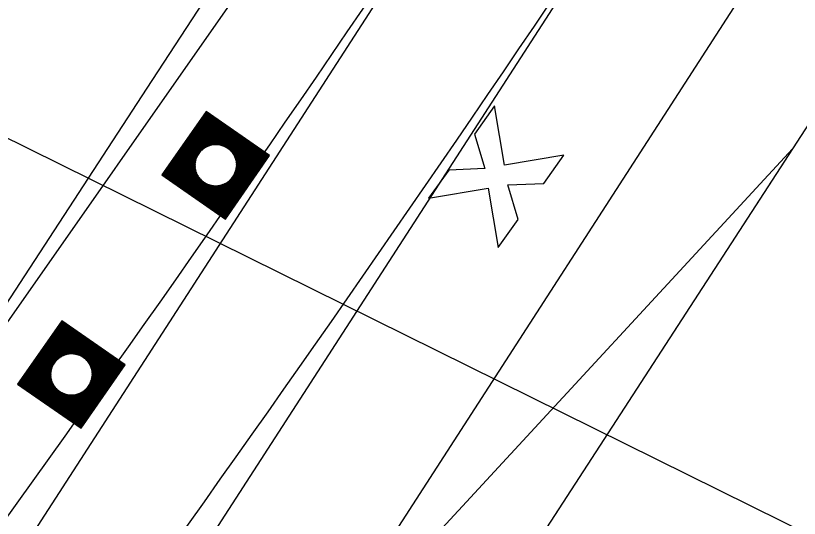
# Model space of a CAD drawing. Extents: x 14104283 to 14129344, y 8637090 to 8673339.
# Drawn here: x 14119237.5 to 14119299.6, y 8669006.2 to 8669046 of the extents above; entities that cross this region are included whole.
import ezdxf

# ---------------------------------------------------------------- set-up
doc = ezdxf.new("R2010")
doc.units = 0
for name, color, linetype in [('Cell', 7, 'Continuous'), ('dsnCellElements', 7, 'Continuous'), ('dsnNonPlotable', 7, 'Continuous'), ('dsnPaintExistingBrokenLaneLineWhite', 7, 'Continuous'), ('dsnPaintExistingEdgeLineRightWhite', 7, 'Continuous'), ('dsnPaintRemoveBrokenLineWhite', 7, 'Continuous'), ('dsnPaintRemoveDoubleCenterLineYellow', 7, 'Continuous'), ('dsnShadingPaved', 7, 'Continuous'), ('dsnStdLabel', 7, 'Continuous'), ('dsnStgShadingPrevPav', 7, 'Continuous'), ('dsnTapePlaceChannelizingLaneWhite', 7, 'Continuous'), ('dsnTapePlaceChannelizingLaneYellow', 7, 'Continuous')]:
    doc.layers.add(name, color=color, linetype=linetype)

msp = doc.modelspace()

# ---------------------------------------------------------------- linework, layer by layer
at = {"layer": 'Cell'}
for p, q in [((14119275.446, 8669038.882), (14119273.852, 8669036.64)), ((14119276.241, 8669034.176), (14119275.446, 8669038.882)), ((14119273.852, 8669036.64), (14119274.672, 8669033.911)), ((14119280.947, 8669034.971), (14119276.241, 8669034.176)), ((14119279.354, 8669032.73), (14119280.947, 8669034.971)), ((14119271.825, 8669033.788), (14119270.231, 8669031.546)), ((14119274.672, 8669033.911), (14119271.825, 8669033.788)), ((14119270.231, 8669031.546), (14119274.937, 8669032.342)), ((14119274.937, 8669032.342), (14119275.733, 8669027.636)), ((14119276.506, 8669032.607), (14119279.354, 8669032.73)), ((14119277.326, 8669029.877), (14119276.506, 8669032.607)), ((14119275.733, 8669027.636), (14119277.326, 8669029.877))]:
    msp.add_line(p, q, dxfattribs=at)
at = {"layer": 'dsnCellElements'}
for centre in [(14119253.367, 8669034.167), (14119241.934, 8669017.586)]:
    msp.add_circle(centre, 1.65, dxfattribs=at)
at = {"layer": 'dsnNonPlotable'}
msp.add_lwpolyline([(14118092.03, 8667853.709), (14118786.76, 8669258.845), (14119692.142, 8668811.203), (14118997.412, 8667406.068)], close=True, dxfattribs=at)
at = {"layer": 'dsnPaintExistingBrokenLaneLineWhite'}
msp.add_line((14119234.389, 8668975.908), (14119353.592, 8669160.466), dxfattribs=at)
at = {"layer": 'dsnPaintExistingEdgeLineRightWhite'}
msp.add_line((14119244.609, 8668969.513), (14119329.789, 8669101.47), dxfattribs=at)
at = {"layer": 'dsnPaintRemoveBrokenLineWhite'}
msp.add_lwpolyline([(14119165.41, 8668913.412), (14119189.033, 8668950.186), (14119216.95, 8668992.781), (14119247.944, 8669040.282), (14119277.52, 8669085.564), (14119307.01, 8669131.474), (14119338.846, 8669181.22), (14119365.698, 8669222.758), (14119393.589, 8669266.098)], dxfattribs=at)
at = {"layer": 'dsnPaintRemoveDoubleCenterLineYellow'}
msp.add_line((14119175.565, 8668906.951), (14119292.215, 8669087.555), dxfattribs=at)
at = {"layer": 'dsnShadingPaved'}
msp.add_line((14119403.438, 8669259.759), (14119219.81, 8668997.415), dxfattribs=at)
for radius in [1988, 2000]:
    msp.add_arc((14117622.377, 8670166.303), radius, 323.15224, 327.157369, dxfattribs=at)
at = {"layer": 'dsnStdLabel'}
msp.add_line((14119212.122, 8668941.294), (14119299.052, 8669035.481), dxfattribs=at)
for points in [[(14119254.131, 8669029.904), (14119257.63, 8669034.931), (14119252.603, 8669038.431), (14119249.103, 8669033.403), (14119254.131, 8669029.904)], [(14119254.128, 8669029.906), (14119257.626, 8669034.93), (14119252.604, 8669038.426), (14119249.108, 8669033.404), (14119254.133, 8669029.906)], [(14119254.125, 8669029.907), (14119257.621, 8669034.929), (14119252.605, 8669038.422), (14119249.112, 8669033.405), (14119254.134, 8669029.909)], [(14119254.177, 8669030.04), (14119257.575, 8669034.921), (14119252.613, 8669038.376), (14119249.158, 8669033.413), (14119254.153, 8669029.936)], [(14119254.169, 8669030.086), (14119257.529, 8669034.913), (14119252.621, 8669038.33), (14119249.204, 8669033.421), (14119254.172, 8669029.963)], [(14119254.161, 8669030.132), (14119257.483, 8669034.905), (14119252.629, 8669038.284), (14119249.25, 8669033.43), (14119254.191, 8669029.99)], [(14119254.153, 8669030.178), (14119257.437, 8669034.897), (14119252.638, 8669038.238), (14119249.296, 8669033.438), (14119254.177, 8669030.04)], [(14119254.144, 8669030.224), (14119257.392, 8669034.888), (14119252.646, 8669038.192), (14119249.342, 8669033.446), (14119254.169, 8669030.086)], [(14119254.136, 8669030.27), (14119257.346, 8669034.88), (14119252.654, 8669038.146), (14119249.388, 8669033.454), (14119254.161, 8669030.132)], [(14119254.128, 8669030.316), (14119257.3, 8669034.872), (14119252.662, 8669038.1), (14119249.434, 8669033.463), (14119254.153, 8669030.178)], [(14119254.12, 8669030.362), (14119257.254, 8669034.864), (14119252.67, 8669038.054), (14119249.48, 8669033.471), (14119254.144, 8669030.224)], [(14119254.112, 8669030.408), (14119257.208, 8669034.855), (14119252.679, 8669038.008), (14119249.526, 8669033.479), (14119254.136, 8669030.27)], [(14119254.103, 8669030.453), (14119257.162, 8669034.847), (14119252.687, 8669037.962), (14119249.572, 8669033.487), (14119254.128, 8669030.316)], [(14119254.095, 8669030.499), (14119257.116, 8669034.839), (14119252.695, 8669037.916), (14119249.618, 8669033.496), (14119254.12, 8669030.362)], [(14119254.087, 8669030.545), (14119257.07, 8669034.831), (14119252.703, 8669037.87), (14119249.664, 8669033.504), (14119254.112, 8669030.408)], [(14119254.079, 8669030.591), (14119257.024, 8669034.822), (14119252.712, 8669037.824), (14119249.71, 8669033.512), (14119254.103, 8669030.453)], [(14119254.07, 8669030.637), (14119256.978, 8669034.814), (14119252.72, 8669037.779), (14119249.756, 8669033.52), (14119254.095, 8669030.499)], [(14119254.062, 8669030.683), (14119256.932, 8669034.806), (14119252.728, 8669037.733), (14119249.802, 8669033.528), (14119254.087, 8669030.545)], [(14119254.054, 8669030.729), (14119256.886, 8669034.798), (14119252.736, 8669037.687), (14119249.847, 8669033.537), (14119254.079, 8669030.591)], [(14119254.046, 8669030.775), (14119256.84, 8669034.79), (14119252.745, 8669037.641), (14119249.893, 8669033.545), (14119254.07, 8669030.637)], [(14119254.037, 8669030.821), (14119256.794, 8669034.781), (14119252.753, 8669037.595), (14119249.939, 8669033.553), (14119254.062, 8669030.683)], [(14119254.029, 8669030.867), (14119256.748, 8669034.773), (14119252.761, 8669037.549), (14119249.985, 8669033.561), (14119254.054, 8669030.729)], [(14119254.021, 8669030.913), (14119256.702, 8669034.765), (14119252.769, 8669037.503), (14119250.031, 8669033.57), (14119254.046, 8669030.775)], [(14119254.013, 8669030.959), (14119256.657, 8669034.757), (14119252.777, 8669037.457), (14119250.077, 8669033.578), (14119254.037, 8669030.821)], [(14119254.005, 8669031.005), (14119256.611, 8669034.748), (14119252.786, 8669037.411), (14119250.123, 8669033.586), (14119254.029, 8669030.867)], [(14119253.996, 8669031.051), (14119256.565, 8669034.74), (14119252.794, 8669037.365), (14119250.169, 8669033.594), (14119254.021, 8669030.913)], [(14119253.988, 8669031.097), (14119256.519, 8669034.732), (14119252.802, 8669037.319), (14119250.215, 8669033.603), (14119254.013, 8669030.959)], [(14119253.98, 8669031.143), (14119256.473, 8669034.724), (14119252.81, 8669037.273), (14119250.261, 8669033.611), (14119254.005, 8669031.005)], [(14119253.972, 8669031.188), (14119256.427, 8669034.715), (14119252.819, 8669037.227), (14119250.307, 8669033.619), (14119253.996, 8669031.051)], [(14119253.963, 8669031.234), (14119256.381, 8669034.707), (14119252.827, 8669037.181), (14119250.353, 8669033.627), (14119253.988, 8669031.097)], [(14119253.955, 8669031.28), (14119256.335, 8669034.699), (14119252.835, 8669037.135), (14119250.399, 8669033.635), (14119253.98, 8669031.143)], [(14119253.947, 8669031.326), (14119256.289, 8669034.691), (14119252.843, 8669037.089), (14119250.445, 8669033.644), (14119253.972, 8669031.188)], [(14119253.939, 8669031.372), (14119256.243, 8669034.683), (14119252.852, 8669037.044), (14119250.491, 8669033.652), (14119253.963, 8669031.234)], [(14119253.93, 8669031.418), (14119256.197, 8669034.674), (14119252.86, 8669036.998), (14119250.537, 8669033.66), (14119253.955, 8669031.28)], [(14119253.922, 8669031.464), (14119256.151, 8669034.666), (14119252.868, 8669036.952), (14119250.582, 8669033.668), (14119253.947, 8669031.326)], [(14119253.914, 8669031.51), (14119256.105, 8669034.658), (14119252.876, 8669036.906), (14119250.628, 8669033.677), (14119253.939, 8669031.372)], [(14119253.906, 8669031.556), (14119256.059, 8669034.65), (14119252.884, 8669036.86), (14119250.674, 8669033.685), (14119253.93, 8669031.418)], [(14119253.898, 8669031.602), (14119256.013, 8669034.641), (14119252.893, 8669036.814), (14119250.72, 8669033.693), (14119253.922, 8669031.464)], [(14119253.889, 8669031.648), (14119255.967, 8669034.633), (14119252.901, 8669036.768), (14119250.766, 8669033.701), (14119253.914, 8669031.51)], [(14119253.881, 8669031.694), (14119255.922, 8669034.625), (14119252.909, 8669036.722), (14119250.812, 8669033.71), (14119253.906, 8669031.556)], [(14119253.873, 8669031.74), (14119255.876, 8669034.617), (14119252.917, 8669036.676), (14119250.858, 8669033.718), (14119253.898, 8669031.602)], [(14119253.865, 8669031.786), (14119255.83, 8669034.608), (14119252.926, 8669036.63), (14119250.904, 8669033.726), (14119253.889, 8669031.648)], [(14119253.856, 8669031.832), (14119255.784, 8669034.6), (14119252.934, 8669036.584), (14119250.95, 8669033.734), (14119253.881, 8669031.694)], [(14119253.848, 8669031.878), (14119255.738, 8669034.592), (14119252.942, 8669036.538), (14119250.996, 8669033.742), (14119253.873, 8669031.74)], [(14119253.84, 8669031.923), (14119255.692, 8669034.584), (14119252.95, 8669036.492), (14119251.042, 8669033.751), (14119253.865, 8669031.786)], [(14119253.832, 8669031.969), (14119255.646, 8669034.576), (14119252.959, 8669036.446), (14119251.088, 8669033.759), (14119253.856, 8669031.832)], [(14119254.031, 8669035.66), (14119252.967, 8669036.4), (14119252.226, 8669035.337)], [(14119253.898, 8669035.712), (14119252.975, 8669036.354), (14119252.333, 8669035.432)], [(14119253.794, 8669035.744), (14119252.983, 8669036.309), (14119252.418, 8669035.497)], [(14119253.706, 8669035.765), (14119252.991, 8669036.263), (14119252.494, 8669035.548)], [(14119253.627, 8669035.78), (14119253, 8669036.217), (14119252.563, 8669035.589)], [(14119253.555, 8669035.79), (14119253.008, 8669036.171), (14119252.627, 8669035.624)], [(14119253.488, 8669035.796), (14119253.016, 8669036.125), (14119252.688, 8669035.653)], [(14119253.425, 8669035.8), (14119253.024, 8669036.079), (14119252.745, 8669035.678)], [(14119253.366, 8669035.801), (14119253.033, 8669036.033), (14119252.8, 8669035.699)], [(14119253.31, 8669035.8), (14119253.041, 8669035.987), (14119252.854, 8669035.718)], [(14119253.256, 8669035.797), (14119253.049, 8669035.941), (14119252.905, 8669035.734)], [(14119299.052, 8669035.481), (14119267.203, 8668986.395), (14119235.589, 8668937.493), (14119203.774, 8668887.788), (14119172.82, 8668837.381)], [(14119253.204, 8669035.793), (14119253.057, 8669035.895), (14119252.955, 8669035.748)], [(14119253.155, 8669035.787), (14119253.066, 8669035.849), (14119253.003, 8669035.76)], [(14119253.107, 8669035.78), (14119253.074, 8669035.803), (14119253.051, 8669035.77)], [(14119251.874, 8669034.831), (14119251.134, 8669033.767), (14119252.198, 8669033.027)], [(14119251.822, 8669034.698), (14119251.18, 8669033.775), (14119252.102, 8669033.133)], [(14119254.859, 8669033.503), (14119255.6, 8669034.567), (14119254.536, 8669035.308)], [(14119254.912, 8669033.636), (14119255.554, 8669034.559), (14119254.631, 8669035.202)], [(14119254.943, 8669033.74), (14119255.508, 8669034.551), (14119254.697, 8669035.116)], [(14119254.965, 8669033.828), (14119255.462, 8669034.543), (14119254.748, 8669035.04)], [(14119254.979, 8669033.907), (14119255.416, 8669034.534), (14119254.789, 8669034.971)], [(14119254.989, 8669033.979), (14119255.37, 8669034.526), (14119254.823, 8669034.907)], [(14119254.996, 8669034.046), (14119255.324, 8669034.518), (14119254.852, 8669034.846)], [(14119254.999, 8669034.109), (14119255.278, 8669034.51), (14119254.877, 8669034.789)], [(14119255, 8669034.168), (14119255.232, 8669034.502), (14119254.899, 8669034.734)], [(14119251.79, 8669034.595), (14119251.226, 8669033.784), (14119252.037, 8669033.219)], [(14119251.769, 8669034.506), (14119251.272, 8669033.792), (14119251.986, 8669033.294)], [(14119251.754, 8669034.427), (14119251.317, 8669033.8), (14119251.945, 8669033.363)], [(14119251.744, 8669034.355), (14119251.363, 8669033.808), (14119251.91, 8669033.427)], [(14119251.738, 8669034.288), (14119251.409, 8669033.817), (14119251.881, 8669033.488)], [(14119251.734, 8669034.226), (14119251.455, 8669033.825), (14119251.856, 8669033.546)], [(14119251.733, 8669034.166), (14119251.501, 8669033.833), (14119251.835, 8669033.601)], [(14119251.734, 8669034.11), (14119251.547, 8669033.841), (14119251.816, 8669033.654)], [(14119254.999, 8669034.224), (14119255.187, 8669034.493), (14119254.918, 8669034.68)], [(14119254.997, 8669034.278), (14119255.141, 8669034.485), (14119254.934, 8669034.629)], [(14119254.992, 8669034.33), (14119255.095, 8669034.477), (14119254.948, 8669034.579)], [(14119254.987, 8669034.379), (14119255.049, 8669034.469), (14119254.959, 8669034.531)], [(14119254.98, 8669034.427), (14119255.003, 8669034.46), (14119254.969, 8669034.484)], [(14119251.737, 8669034.056), (14119251.593, 8669033.849), (14119251.8, 8669033.705)], [(14119251.741, 8669034.005), (14119251.639, 8669033.858), (14119251.786, 8669033.755)], [(14119251.747, 8669033.955), (14119251.685, 8669033.866), (14119251.774, 8669033.804)], [(14119251.754, 8669033.908), (14119251.731, 8669033.874), (14119251.764, 8669033.851)], [(14119253.807, 8669032.107), (14119254.315, 8669032.837)], [(14119253.815, 8669032.061), (14119254.401, 8669032.903)], [(14119253.823, 8669032.015), (14119254.508, 8669032.998)], [(14119252.703, 8669032.675), (14119253.848, 8669031.878)], [(14119252.836, 8669032.622), (14119253.84, 8669031.923)], [(14119252.939, 8669032.591), (14119253.832, 8669031.969)], [(14119253.028, 8669032.569), (14119253.823, 8669032.015)], [(14119253.107, 8669032.555), (14119253.815, 8669032.061)], [(14119253.179, 8669032.545), (14119253.807, 8669032.107)], [(14119253.246, 8669032.538), (14119253.799, 8669032.153)], [(14119253.308, 8669032.535), (14119253.791, 8669032.199)], [(14119253.368, 8669032.534), (14119253.782, 8669032.245)], [(14119253.424, 8669032.535), (14119253.774, 8669032.291)], [(14119253.478, 8669032.538), (14119253.766, 8669032.337)], [(14119253.529, 8669032.542), (14119253.758, 8669032.383)], [(14119253.579, 8669032.548), (14119253.749, 8669032.429)], [(14119253.627, 8669032.555), (14119253.741, 8669032.475)], [(14119253.741, 8669032.475), (14119253.829, 8669032.6)], [(14119253.749, 8669032.429), (14119253.88, 8669032.616)], [(14119253.758, 8669032.383), (14119253.933, 8669032.635)], [(14119253.766, 8669032.337), (14119253.988, 8669032.657)], [(14119253.774, 8669032.291), (14119254.046, 8669032.682)], [(14119253.782, 8669032.245), (14119254.107, 8669032.711)], [(14119253.791, 8669032.199), (14119254.171, 8669032.745)], [(14119253.799, 8669032.153), (14119254.24, 8669032.786)], [(14119242.698, 8669013.323), (14119246.198, 8669018.35), (14119241.17, 8669021.85), (14119237.671, 8669016.822), (14119242.698, 8669013.323)], [(14119242.695, 8669013.324), (14119246.193, 8669018.349), (14119241.171, 8669021.845), (14119237.675, 8669016.823), (14119242.7, 8669013.325)], [(14119242.693, 8669013.326), (14119246.189, 8669018.348), (14119241.172, 8669021.841), (14119237.68, 8669016.824), (14119242.702, 8669013.328)], [(14119242.745, 8669013.459), (14119246.143, 8669018.34), (14119241.18, 8669021.795), (14119237.726, 8669016.832), (14119242.721, 8669013.355)], [(14119242.737, 8669013.505), (14119246.097, 8669018.332), (14119241.189, 8669021.749), (14119237.772, 8669016.84), (14119242.74, 8669013.382)], [(14119242.728, 8669013.551), (14119246.051, 8669018.324), (14119241.197, 8669021.703), (14119237.818, 8669016.849), (14119242.759, 8669013.409)], [(14119242.72, 8669013.597), (14119246.005, 8669018.315), (14119241.205, 8669021.657), (14119237.864, 8669016.857), (14119242.745, 8669013.459)], [(14119242.712, 8669013.643), (14119245.959, 8669018.307), (14119241.213, 8669021.611), (14119237.91, 8669016.865), (14119242.737, 8669013.505)], [(14119242.704, 8669013.689), (14119245.913, 8669018.299), (14119241.221, 8669021.565), (14119237.956, 8669016.873), (14119242.728, 8669013.551)], [(14119242.695, 8669013.735), (14119245.867, 8669018.291), (14119241.23, 8669021.519), (14119238.002, 8669016.882), (14119242.72, 8669013.597)], [(14119242.687, 8669013.781), (14119245.821, 8669018.283), (14119241.238, 8669021.473), (14119238.047, 8669016.89), (14119242.712, 8669013.643)], [(14119242.679, 8669013.826), (14119245.775, 8669018.274), (14119241.246, 8669021.427), (14119238.093, 8669016.898), (14119242.704, 8669013.689)], [(14119242.671, 8669013.872), (14119245.729, 8669018.266), (14119241.254, 8669021.381), (14119238.139, 8669016.906), (14119242.695, 8669013.735)], [(14119242.663, 8669013.918), (14119245.683, 8669018.258), (14119241.263, 8669021.335), (14119238.185, 8669016.914), (14119242.687, 8669013.781)], [(14119242.654, 8669013.964), (14119245.637, 8669018.25), (14119241.271, 8669021.289), (14119238.231, 8669016.923), (14119242.679, 8669013.826)], [(14119242.646, 8669014.01), (14119245.592, 8669018.241), (14119241.279, 8669021.243), (14119238.277, 8669016.931), (14119242.671, 8669013.872)], [(14119242.638, 8669014.056), (14119245.546, 8669018.233), (14119241.287, 8669021.197), (14119238.323, 8669016.939), (14119242.663, 8669013.918)], [(14119242.63, 8669014.102), (14119245.5, 8669018.225), (14119241.296, 8669021.151), (14119238.369, 8669016.947), (14119242.654, 8669013.964)], [(14119242.621, 8669014.148), (14119245.454, 8669018.217), (14119241.304, 8669021.106), (14119238.415, 8669016.956), (14119242.646, 8669014.01)], [(14119242.613, 8669014.194), (14119245.408, 8669018.208), (14119241.312, 8669021.06), (14119238.461, 8669016.964), (14119242.638, 8669014.056)], [(14119242.605, 8669014.24), (14119245.362, 8669018.2), (14119241.32, 8669021.014), (14119238.507, 8669016.972), (14119242.63, 8669014.102)], [(14119242.597, 8669014.286), (14119245.316, 8669018.192), (14119241.328, 8669020.968), (14119238.553, 8669016.98), (14119242.621, 8669014.148)], [(14119242.589, 8669014.332), (14119245.27, 8669018.184), (14119241.337, 8669020.922), (14119238.599, 8669016.989), (14119242.613, 8669014.194)], [(14119242.58, 8669014.378), (14119245.224, 8669018.176), (14119241.345, 8669020.876), (14119238.645, 8669016.997), (14119242.605, 8669014.24)], [(14119242.572, 8669014.424), (14119245.178, 8669018.167), (14119241.353, 8669020.83), (14119238.691, 8669017.005), (14119242.597, 8669014.286)], [(14119242.564, 8669014.47), (14119245.132, 8669018.159), (14119241.361, 8669020.784), (14119238.737, 8669017.013), (14119242.589, 8669014.332)], [(14119242.556, 8669014.516), (14119245.086, 8669018.151), (14119241.37, 8669020.738), (14119238.782, 8669017.021), (14119242.58, 8669014.378)], [(14119242.547, 8669014.561), (14119245.04, 8669018.143), (14119241.378, 8669020.692), (14119238.828, 8669017.03), (14119242.572, 8669014.424)], [(14119242.539, 8669014.607), (14119244.994, 8669018.134), (14119241.386, 8669020.646), (14119238.874, 8669017.038), (14119242.564, 8669014.47)], [(14119242.531, 8669014.653), (14119244.948, 8669018.126), (14119241.394, 8669020.6), (14119238.92, 8669017.046), (14119242.556, 8669014.516)], [(14119242.523, 8669014.699), (14119244.902, 8669018.118), (14119241.403, 8669020.554), (14119238.966, 8669017.054), (14119242.547, 8669014.561)], [(14119242.514, 8669014.745), (14119244.857, 8669018.11), (14119241.411, 8669020.508), (14119239.012, 8669017.063), (14119242.539, 8669014.607)], [(14119242.506, 8669014.791), (14119244.811, 8669018.101), (14119241.419, 8669020.462), (14119239.058, 8669017.071), (14119242.531, 8669014.653)], [(14119242.498, 8669014.837), (14119244.765, 8669018.093), (14119241.427, 8669020.416), (14119239.104, 8669017.079), (14119242.523, 8669014.699)], [(14119242.49, 8669014.883), (14119244.719, 8669018.085), (14119241.435, 8669020.371), (14119239.15, 8669017.087), (14119242.514, 8669014.745)], [(14119242.482, 8669014.929), (14119244.673, 8669018.077), (14119241.444, 8669020.325), (14119239.196, 8669017.096), (14119242.506, 8669014.791)], [(14119242.473, 8669014.975), (14119244.627, 8669018.069), (14119241.452, 8669020.279), (14119239.242, 8669017.104), (14119242.498, 8669014.837)], [(14119242.465, 8669015.021), (14119244.581, 8669018.06), (14119241.46, 8669020.233), (14119239.288, 8669017.112), (14119242.49, 8669014.883)], [(14119242.457, 8669015.067), (14119244.535, 8669018.052), (14119241.468, 8669020.187), (14119239.334, 8669017.12), (14119242.482, 8669014.929)], [(14119242.449, 8669015.113), (14119244.489, 8669018.044), (14119241.477, 8669020.141), (14119239.38, 8669017.128), (14119242.473, 8669014.975)], [(14119242.44, 8669015.159), (14119244.443, 8669018.036), (14119241.485, 8669020.095), (14119239.426, 8669017.137), (14119242.465, 8669015.021)], [(14119242.432, 8669015.205), (14119244.397, 8669018.027), (14119241.493, 8669020.049), (14119239.472, 8669017.145), (14119242.457, 8669015.067)], [(14119242.424, 8669015.251), (14119244.351, 8669018.019), (14119241.501, 8669020.003), (14119239.517, 8669017.153), (14119242.449, 8669015.113)], [(14119242.416, 8669015.296), (14119244.305, 8669018.011), (14119241.51, 8669019.957), (14119239.563, 8669017.161), (14119242.44, 8669015.159)], [(14119242.407, 8669015.342), (14119244.259, 8669018.003), (14119241.518, 8669019.911), (14119239.609, 8669017.17), (14119242.432, 8669015.205)], [(14119242.399, 8669015.388), (14119244.213, 8669017.994), (14119241.526, 8669019.865), (14119239.655, 8669017.178), (14119242.424, 8669015.251)], [(14119242.598, 8669019.079), (14119241.534, 8669019.819), (14119240.794, 8669018.755)], [(14119242.465, 8669019.131), (14119241.542, 8669019.773), (14119240.9, 8669018.851)], [(14119242.362, 8669019.163), (14119241.551, 8669019.727), (14119240.986, 8669018.916)], [(14119242.274, 8669019.184), (14119241.559, 8669019.681), (14119241.062, 8669018.967)], [(14119242.195, 8669019.199), (14119241.567, 8669019.636), (14119241.13, 8669019.008)], [(14119242.122, 8669019.209), (14119241.575, 8669019.59), (14119241.195, 8669019.043)], [(14119242.056, 8669019.215), (14119241.584, 8669019.544), (14119241.255, 8669019.072)], [(14119241.993, 8669019.219), (14119241.592, 8669019.498), (14119241.313, 8669019.097)], [(14119241.934, 8669019.22), (14119241.6, 8669019.452), (14119241.368, 8669019.118)], [(14119241.877, 8669019.219), (14119241.608, 8669019.406), (14119241.421, 8669019.137)], [(14119241.823, 8669019.216), (14119241.617, 8669019.36), (14119241.473, 8669019.153)], [(14119241.772, 8669019.212), (14119241.625, 8669019.314), (14119241.522, 8669019.167)], [(14119241.722, 8669019.206), (14119241.633, 8669019.268), (14119241.571, 8669019.179)], [(14119241.675, 8669019.199), (14119241.641, 8669019.222), (14119241.618, 8669019.189)], [(14119243.427, 8669016.922), (14119244.167, 8669017.986), (14119243.104, 8669018.727)], [(14119243.479, 8669017.055), (14119244.122, 8669017.978), (14119243.199, 8669018.62)], [(14119240.442, 8669018.25), (14119239.701, 8669017.186), (14119240.765, 8669016.445)], [(14119240.39, 8669018.117), (14119239.747, 8669017.194), (14119240.67, 8669016.552)], [(14119240.358, 8669018.014), (14119239.793, 8669017.203), (14119240.604, 8669016.638)], [(14119243.511, 8669017.159), (14119244.076, 8669017.97), (14119243.264, 8669018.535)], [(14119243.532, 8669017.247), (14119244.03, 8669017.962), (14119243.315, 8669018.459)], [(14119243.547, 8669017.326), (14119243.984, 8669017.953), (14119243.356, 8669018.39)], [(14119243.557, 8669017.398), (14119243.938, 8669017.945), (14119243.391, 8669018.326)], [(14119243.563, 8669017.465), (14119243.892, 8669017.937), (14119243.42, 8669018.265)], [(14119243.567, 8669017.528), (14119243.846, 8669017.929), (14119243.445, 8669018.208)], [(14119243.568, 8669017.587), (14119243.8, 8669017.92), (14119243.466, 8669018.153)], [(14119243.567, 8669017.643), (14119243.754, 8669017.912), (14119243.485, 8669018.099)], [(14119243.564, 8669017.697), (14119243.708, 8669017.904), (14119243.501, 8669018.048)], [(14119243.56, 8669017.749), (14119243.662, 8669017.896), (14119243.515, 8669017.998)], [(14119243.554, 8669017.798), (14119243.616, 8669017.887), (14119243.527, 8669017.95)], [(14119240.336, 8669017.925), (14119239.839, 8669017.211), (14119240.554, 8669016.713)], [(14119240.322, 8669017.846), (14119239.885, 8669017.219), (14119240.512, 8669016.782)], [(14119240.312, 8669017.774), (14119239.931, 8669017.227), (14119240.478, 8669016.846)], [(14119240.305, 8669017.707), (14119239.977, 8669017.235), (14119240.449, 8669016.907)], [(14119240.302, 8669017.645), (14119240.023, 8669017.244), (14119240.424, 8669016.965)], [(14119240.301, 8669017.585), (14119240.069, 8669017.252), (14119240.402, 8669017.02)], [(14119240.302, 8669017.529), (14119240.115, 8669017.26), (14119240.384, 8669017.073)], [(14119240.305, 8669017.475), (14119240.161, 8669017.268), (14119240.367, 8669017.124)], [(14119240.309, 8669017.424), (14119240.207, 8669017.277), (14119240.354, 8669017.174)], [(14119240.315, 8669017.374), (14119240.252, 8669017.285), (14119240.342, 8669017.223)], [(14119240.322, 8669017.326), (14119240.298, 8669017.293), (14119240.332, 8669017.27)], [(14119243.547, 8669017.846), (14119243.57, 8669017.879), (14119243.537, 8669017.902)], [(14119241.271, 8669016.094), (14119242.416, 8669015.296)], [(14119242.333, 8669015.756), (14119242.556, 8669016.076)], [(14119242.342, 8669015.71), (14119242.614, 8669016.101)], [(14119242.35, 8669015.664), (14119242.674, 8669016.13)], [(14119242.358, 8669015.618), (14119242.738, 8669016.164)], [(14119242.366, 8669015.572), (14119242.807, 8669016.205)], [(14119242.375, 8669015.526), (14119242.883, 8669016.256)], [(14119242.383, 8669015.48), (14119242.969, 8669016.322)], [(14119242.391, 8669015.434), (14119243.075, 8669016.417)], [(14119241.403, 8669016.041), (14119242.407, 8669015.342)], [(14119241.507, 8669016.01), (14119242.399, 8669015.388)], [(14119241.595, 8669015.988), (14119242.391, 8669015.434)], [(14119241.674, 8669015.974), (14119242.383, 8669015.48)], [(14119241.746, 8669015.964), (14119242.375, 8669015.526)], [(14119241.813, 8669015.957), (14119242.366, 8669015.572)], [(14119241.876, 8669015.954), (14119242.358, 8669015.618)], [(14119241.935, 8669015.953), (14119242.35, 8669015.664)], [(14119241.991, 8669015.954), (14119242.342, 8669015.71)], [(14119242.045, 8669015.956), (14119242.333, 8669015.756)], [(14119242.097, 8669015.961), (14119242.325, 8669015.802)], [(14119242.146, 8669015.966), (14119242.317, 8669015.848)], [(14119242.194, 8669015.973), (14119242.309, 8669015.894)], [(14119242.309, 8669015.894), (14119242.396, 8669016.019)], [(14119242.317, 8669015.848), (14119242.448, 8669016.035)], [(14119242.325, 8669015.802), (14119242.501, 8669016.054)]]:
    msp.add_lwpolyline(points, dxfattribs=at)
msp.add_arc((14120503.024, 8668359.238), 1488, 147.24256, 158.157867, dxfattribs=at)
at = {"layer": 'dsnStgShadingPrevPav'}
msp.add_lwpolyline([(14119455.82, 8669289.132), (14119447.45, 8669266.1), (14119424.618, 8669230.678), (14119396.25, 8669185.734), (14119365.958, 8669139.106), (14119334.972, 8669091.449), (14119304.908, 8669044.507), (14119267.203, 8668986.395), (14119235.589, 8668937.493), (14119203.774, 8668887.788), (14119172.82, 8668837.381)], dxfattribs=at)
at = {"layer": 'dsnTapePlaceChannelizingLaneWhite'}
msp.add_arc((14117622.377, 8670166.303), 2000, 323.15224, 327.157369, dxfattribs=at)
at = {"layer": 'dsnTapePlaceChannelizingLaneYellow'}
msp.add_line((14119403.438, 8669259.759), (14119219.81, 8668997.415), dxfattribs=at)
msp.add_arc((14117622.377, 8670166.303), 1988, 323.15224, 327.157369, dxfattribs=at)

doc.saveas('drawing.dxf')
